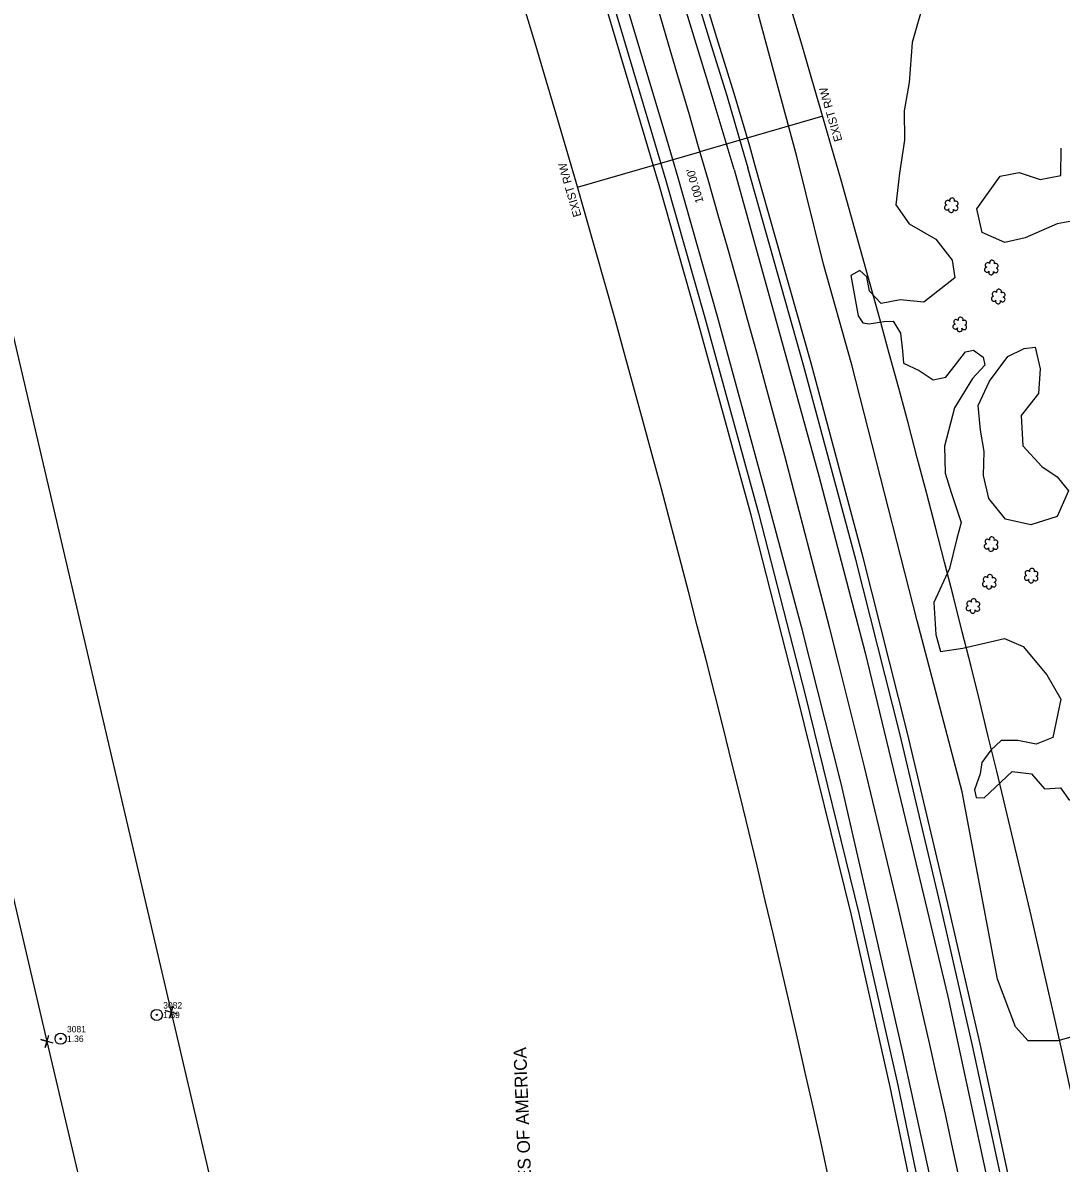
# Model space of a CAD drawing. Extents: x 3040896 to 3051146, y 687568 to 732976.
# Drawn here: x 3047396.3 to 3047803, y 706031.8 to 706478.4 of the extents above; entities that cross this region are included whole.
import ezdxf

# ---------------------------------------------------------------- set-up
doc = ezdxf.new("R2010")
doc.units = 0
for name, color, linetype in [('Exist Horizontal Alignment', 7, 'Continuous'), ('Exist Other Culture Anchor (Guy Wire) CELL', 7, 'Continuous'), ('Exist Property Corner CELL', 7, 'Continuous'), ('Exist Property Owner Text', 7, 'Continuous'), ('Exist Right of Way Easement Line', 7, 'Continuous'), ('Exist Right of Way Line', 7, 'Continuous'), ('Exist Right of Way Line Text', 7, 'Continuous'), ('Exist Right of Way Width CELL', 7, 'Continuous'), ('Exist Roads EOP', 7, 'Continuous'), ('Exist Roads EOT', 7, 'Continuous'), ('Exist Utilities Telephone UG Cable', 7, 'Continuous'), ('Exist Utilities Telephone UG FO', 7, 'Continuous'), ('Exist Vegetation Hedge Row', 7, 'Continuous'), ('Exist Vegetation Shrub CELL', 7, 'Continuous'), ('Exist Vegetation Woods Line', 7, 'Continuous'), ('Scratch_Level_0', 7, 'Continuous')]:
    doc.layers.add(name, color=color, linetype=linetype)

# ---------------------------------------------------------------- blocks, each defined once
blk = doc.blocks.new('EXIST OTHER CULTURE ANCHOR (GUY WIRE)')
at = {"layer": 'Exist Other Culture Anchor (Guy Wire) CELL'}
for radius in [0.0436, 0.0048]:
    blk.add_circle((0, 0), radius, dxfattribs=at)

msp = doc.modelspace()

# ---------------------------------------------------------------- linework, layer by layer
at = {"layer": 'Exist Horizontal Alignment'}
msp.add_arc((3041801.02, 704733.36), 6100.59, 9.850505, 18.245368, dxfattribs=at)
at = {"layer": 'Exist Property Corner CELL'}
for p, q in [((3047454.44, 706090.98), (3047454.44, 706090.98)), ((3047405.76, 706079.56), (3047405.76, 706079.56))]:
    msp.add_line(p, q, dxfattribs=at)
for points in [[(3047456.83, 706090.26), (3047452.05, 706091.69), (3047454.44, 706090.98), (3047453.72, 706088.58), (3047455.16, 706093.37)], [(3047408.15, 706078.85), (3047403.36, 706080.28), (3047405.76, 706079.56), (3047405.04, 706077.17), (3047406.48, 706081.96)]]:
    msp.add_lwpolyline(points, dxfattribs=at)
at = {"layer": 'Exist Right of Way Easement Line'}
for p, q in [((3047454.44, 706090.98), (3047382.29, 706399.81)), ((3047405.76, 706079.56), (3047333.6, 706388.43)), ((3047526.76, 705783.52), (3047454.44, 706090.98)), ((3047478.05, 705772.24), (3047405.76, 706079.56))]:
    msp.add_line(p, q, dxfattribs=at)
at = {"layer": 'Exist Right of Way Line'}
for radius in [6150.59, 6050.59]:
    msp.add_arc((3041801.02, 704733.36), radius, 9.850505, 18.245368, dxfattribs=at)
at = {"layer": 'Exist Right of Way Width CELL'}
for p in [(3047709.57, 706441.81), (3047613.51, 706414.03)]:
    msp.add_line(p, (3047661.48, 706427.9), dxfattribs=at)
at = {"layer": 'Exist Roads EOP'}
for points in [[(3047610.14, 706646.87), (3047615.54, 706630.14), (3047624.7, 706600.77), (3047637.76, 706560.47), (3047647.53, 706529.17), (3047655.7, 706502.98), (3047665.26, 706471.66), (3047671.98, 706449.88), (3047678.08, 706429.23), (3047680.27, 706421.58)], [(3047580.19, 706636.33), (3047586.62, 706615.54), (3047595.28, 706588.58), (3047603.91, 706561.34), (3047611.66, 706537.12), (3047621.09, 706507.54), (3047631.57, 706472.38), (3047642.85, 706434.24), (3047648.13, 706416.66)], [(3047799.85, 705927.25), (3047792.74, 705962.91), (3047781.12, 706018.34), (3047768.25, 706077.96), (3047755.68, 706132.82), (3047739.78, 706200.04), (3047722.5, 706268.29), (3047702.1, 706344.37), (3047680.27, 706421.58)], [(3047648.13, 706416.66), (3047663.59, 706362.43), (3047684.43, 706286.4), (3047702.64, 706215.28), (3047723.74, 706129.61), (3047738.95, 706062.42), (3047754.42, 705988.01), (3047768.54, 705919.24)]]:
    msp.add_lwpolyline(points, dxfattribs=at)
at = {"layer": 'Exist Roads EOT'}
for points in [[(3047674.87, 706420.95), (3047665.47, 706452.29), (3047648.95, 706506.59), (3047632.3, 706560.04), (3047617.08, 706607.66), (3047605.06, 706645.31)], [(3047584.39, 706637.61), (3047593.95, 706607.97), (3047606.82, 706567.58), (3047620.11, 706525.39), (3047633.58, 706482.22), (3047648.35, 706432.94), (3047652.77, 706417.82)], [(3047674.87, 706420.95), (3047691, 706362.99), (3047707.99, 706300.99), (3047726.15, 706231.7), (3047743.83, 706158.7), (3047758.53, 706097.13), (3047773.41, 706027.96), (3047789.3, 705950.78), (3047794.32, 705926.01)], [(3047652.77, 706417.82), (3047668.18, 706363.47), (3047686.94, 706295.07), (3047701.11, 706241.94), (3047716.6, 706180.59), (3047740.69, 706075.8), (3047751.4, 706027.08), (3047764.19, 705964.39), (3047773.14, 705920.66)]]:
    msp.add_lwpolyline(points, dxfattribs=at)
at = {"layer": 'Exist Utilities Telephone UG Cable'}
for points in [[(3047645.26, 706415.79), (3047639.97, 706433.39), (3047628.69, 706471.53), (3047618.22, 706506.66), (3047608.8, 706536.2), (3047601.05, 706560.43), (3047592.42, 706587.67), (3047583.75, 706614.64), (3047577.33, 706635.45)], [(3047765.6, 705918.63), (3047751.48, 705987.41), (3047736.02, 706061.78), (3047720.82, 706128.92), (3047699.73, 706214.55), (3047681.53, 706285.63), (3047660.7, 706361.62), (3047645.24, 706415.83)]]:
    msp.add_lwpolyline(points, dxfattribs=at)
at = {"layer": 'Exist Utilities Telephone UG FO'}
for points in [[(3047683.15, 706422.41), (3047680.96, 706430.07), (3047674.85, 706450.74), (3047668.13, 706472.54), (3047658.56, 706503.87), (3047650.4, 706530.06), (3047640.62, 706561.38), (3047627.55, 706601.68), (3047618.4, 706631.05), (3047613, 706647.79)], [(3047802.79, 705927.84), (3047795.67, 705963.51), (3047784.05, 706018.97), (3047771.18, 706078.61), (3047758.61, 706133.5), (3047742.7, 706200.75), (3047725.4, 706269.04), (3047704.99, 706345.17), (3047683.15, 706422.4)]]:
    msp.add_lwpolyline(points, dxfattribs=at)
at = {"layer": 'Exist Vegetation Hedge Row'}
for points in [[(3047815.76, 706402.27), (3047801.39, 706399.62), (3047788.81, 706394.21), (3047780.92, 706392.4), (3047771.97, 706396.32), (3047769.99, 706405.51), (3047779.07, 706418.37), (3047786.5, 706419.74), (3047794.72, 706417.02), (3047802.86, 706418.64), (3047803, 706429.33)], [(3047787.93, 706312.69), (3047795.39, 706304.71), (3047801.4, 706300.57), (3047805.84, 706295.13), (3047801.38, 706285.09), (3047791.07, 706281.8), (3047781.15, 706283.98), (3047774.6, 706292.1), (3047772.53, 706301.14), (3047772.85, 706310.58), (3047771.34, 706318.92), (3047770.48, 706328.55), (3047774.86, 706338.13), (3047782.08, 706347.67), (3047788.49, 706350.85), (3047792.8, 706351.44), (3047794.72, 706342.85), (3047794.11, 706333.22), (3047787.3, 706324.68), (3047787.93, 706312.69)]]:
    msp.add_lwpolyline(points, dxfattribs=at)
at = {"layer": 'Exist Vegetation Shrub CELL'}
for p, q in [((3047760, 706406.79), (3047760, 706406.79)), ((3047775.67, 706382.4), (3047775.67, 706382.4)), ((3047778.39, 706371.05), (3047778.39, 706371.05)), ((3047763.33, 706360.1), (3047763.33, 706360.1)), ((3047775.6, 706274.08), (3047775.6, 706274.08)), ((3047774.88, 706259.33), (3047774.88, 706259.33)), ((3047791.29, 706261.74), (3047791.29, 706261.74)), ((3047768.48, 706249.86), (3047768.48, 706249.86))]:
    msp.add_line(p, q, dxfattribs=at)
for centre, radius, start, end in [((3047760.23, 706408.83), 0.99, 334.8391, 200.4717), ((3047758.2, 706406.09), 0.955, 95.1099, 327.9534), ((3047758.52, 706407.92), 0.968, 35.8908, 245.4216), ((3047759.87, 706405.11), 0.984, 151.2797, 21.387), ((3047761.64, 706405.87), 0.937, 204.9913, 73.4601), ((3047761.67, 706407.66), 0.929, 284.4567, 126.0861), ((3047773.87, 706381.7), 0.955, 95.1099, 327.9534), ((3047774.19, 706383.53), 0.968, 35.8908, 245.4216), ((3047775.9, 706384.44), 0.99, 334.8391, 200.4717), ((3047777.34, 706383.27), 0.929, 284.4567, 126.0861), ((3047775.54, 706380.72), 0.984, 151.2797, 21.387), ((3047777.31, 706381.48), 0.937, 204.9913, 73.4601), ((3047778.62, 706373.09), 0.99, 334.8391, 200.4717), ((3047776.59, 706370.34), 0.955, 95.1099, 327.9534), ((3047776.91, 706372.18), 0.968, 35.8908, 245.4216), ((3047778.26, 706369.36), 0.984, 151.2797, 21.387), ((3047780.03, 706370.12), 0.937, 204.9913, 73.4601), ((3047780.06, 706371.92), 0.929, 284.4567, 126.0861), ((3047761.53, 706359.4), 0.955, 95.1099, 327.9534), ((3047761.84, 706361.23), 0.968, 35.8908, 245.4216), ((3047763.55, 706362.14), 0.99, 334.8391, 200.4717), ((3047765, 706360.97), 0.929, 284.4567, 126.0861), ((3047763.2, 706358.42), 0.984, 151.2797, 21.387), ((3047764.96, 706359.17), 0.937, 204.9913, 73.4601), ((3047774.11, 706275.21), 0.968, 35.8908, 245.4216), ((3047775.82, 706276.12), 0.99, 334.8391, 200.4717), ((3047777.27, 706274.95), 0.929, 284.4567, 126.0861), ((3047773.8, 706273.38), 0.955, 95.1099, 327.9534), ((3047775.47, 706272.4), 0.984, 151.2797, 21.387), ((3047777.23, 706273.15), 0.937, 204.9913, 73.4601), ((3047775.11, 706261.37), 0.99, 334.8391, 200.4717), ((3047789.8, 706262.87), 0.968, 35.8908, 245.4216), ((3047791.51, 706263.78), 0.99, 334.8391, 200.4717), ((3047792.96, 706262.61), 0.929, 284.4567, 126.0861), ((3047773.08, 706258.62), 0.955, 95.1099, 327.9534), ((3047773.4, 706260.46), 0.968, 35.8908, 245.4216), ((3047774.75, 706257.65), 0.984, 151.2797, 21.387), ((3047776.52, 706258.4), 0.937, 204.9913, 73.4601), ((3047776.55, 706260.2), 0.929, 284.4567, 126.0861), ((3047789.49, 706261.04), 0.955, 95.1099, 327.9534), ((3047791.16, 706260.06), 0.984, 151.2797, 21.387), ((3047792.92, 706260.81), 0.937, 204.9913, 73.4601), ((3047766.68, 706249.15), 0.955, 95.1099, 327.9534), ((3047767, 706250.98), 0.968, 35.8908, 245.4216), ((3047768.35, 706248.17), 0.984, 151.2797, 21.387), ((3047768.71, 706251.9), 0.99, 334.8391, 200.4717), ((3047770.12, 706248.93), 0.937, 204.9913, 73.4601), ((3047770.15, 706250.72), 0.929, 284.4567, 126.0861)]:
    msp.add_arc(centre, radius, start, end, dxfattribs=at)
at = {"layer": 'Exist Vegetation Woods Line'}
for points in [[(3047699.45, 706426.11), (3047684.39, 706481.58), (3047689.25, 706495.04), (3047702.58, 706503.32), (3047712.51, 706505.23), (3047726.19, 706501.15), (3047735.85, 706495.96), (3047744.01, 706492.26), (3047749.9, 706489.53), (3047744.65, 706470.63), (3047743.44, 706455.01), (3047741.46, 706443.9), (3047741.54, 706432.41)], [(3047741.54, 706432.41), (3047739.61, 706419.57), (3047738.22, 706407.13), (3047743.49, 706399.7), (3047753.86, 706393.71), (3047760.3, 706385.47), (3047761.38, 706378.5), (3047749.14, 706368.97), (3047739.85, 706369.93), (3047732.52, 706368.54), (3047727.91, 706373.37), (3047726.82, 706378.95), (3047724.13, 706381.35), (3047720.58, 706379.44), (3047723.45, 706363.62), (3047725.3, 706360.95), (3047727.71, 706360.54), (3047733.54, 706361.44), (3047737.18, 706361.62), (3047740.06, 706356.84), (3047740.78, 706349.9), (3047741.17, 706345.11), (3047747.34, 706342.28), (3047752.86, 706338.65), (3047757.81, 706339.62), (3047761.98, 706345.05), (3047765.43, 706349.52), (3047768.61, 706350.27), (3047772.43, 706347.45), (3047773.04, 706344.37), (3047768.28, 706339.15), (3047761.14, 706327.59), (3047757.22, 706312.64), (3047757.48, 706302.05), (3047759.88, 706294.51), (3047763.84, 706282.74), (3047761.97, 706275.91), (3047759.19, 706264.73), (3047753.14, 706251.44), (3047753.82, 706238.86), (3047755.68, 706232.19), (3047764.51, 706233.47), (3047780.81, 706237.35), (3047788.09, 706234.13), (3047797.41, 706223.08), (3047802.82, 706213.61), (3047799.69, 706198.49)], [(3047817.34, 706084.24), (3047801.63, 706079.79), (3047790.09, 706079.76), (3047785.14, 706085.27), (3047777.99, 706103.91), (3047764.18, 706177.31), (3047746.58, 706244.26), (3047721.01, 706344.46), (3047709.89, 706383.83), (3047699.45, 706426.11)], [(3047799.69, 706198.49), (3047793.17, 706195.87), (3047786.01, 706197.36), (3047779.5, 706197.32), (3047775.38, 706193.64), (3047771.84, 706188.76), (3047771.28, 706184.37), (3047769.05, 706178.1), (3047769.68, 706175.07), (3047772.86, 706174.87), (3047783.73, 706185.28), (3047791.34, 706184.28), (3047796.43, 706178.41), (3047802.75, 706178.87), (3047806.22, 706173.89)]]:
    msp.add_lwpolyline(points, dxfattribs=at)

# ---------------------------------------------------------------- block references
at = {"layer": 'Scratch_Level_0', "xscale": 50, "yscale": 50}
for p in [(3047448.73, 706089.91), (3047411.06, 706080.58)]:
    msp.add_blockref('EXIST OTHER CULTURE ANCHOR (GUY WIRE)', p, dxfattribs=at)

# ---------------------------------------------------------------- texts
at = {"layer": 'Exist Property Owner Text'}
msp.add_text(' UNITED STATES OF AMERICA', height=5.0005, rotation=92.18, dxfattribs=at).set_placement((3047597.13, 705979.36))
at = {"layer": 'Exist Right of Way Line Text'}
for rotation, p in [(106.1387, (3047717.29, 706432.43)), (106.139, (3047615.07, 706402.89))]:
    msp.add_text('EXIST R/W', height=3.2, rotation=rotation, dxfattribs=at).set_placement(p)
at = {"layer": 'Exist Right of Way Width CELL'}
msp.add_text("100.00'", height=3.2, rotation=106.1271, dxfattribs=at).set_placement((3047662.96, 706408.32))
at = {"layer": 'Scratch_Level_0'}
for s, p in [('3082', (3047451.23, 706092.41)), ('1.59', (3047451.23, 706088.66)), ('3081', (3047413.56, 706083.08)), ('1.36', (3047413.56, 706079.33))]:
    msp.add_text(s, height=2.5, dxfattribs=at).set_placement(p)

doc.saveas('drawing.dxf')
